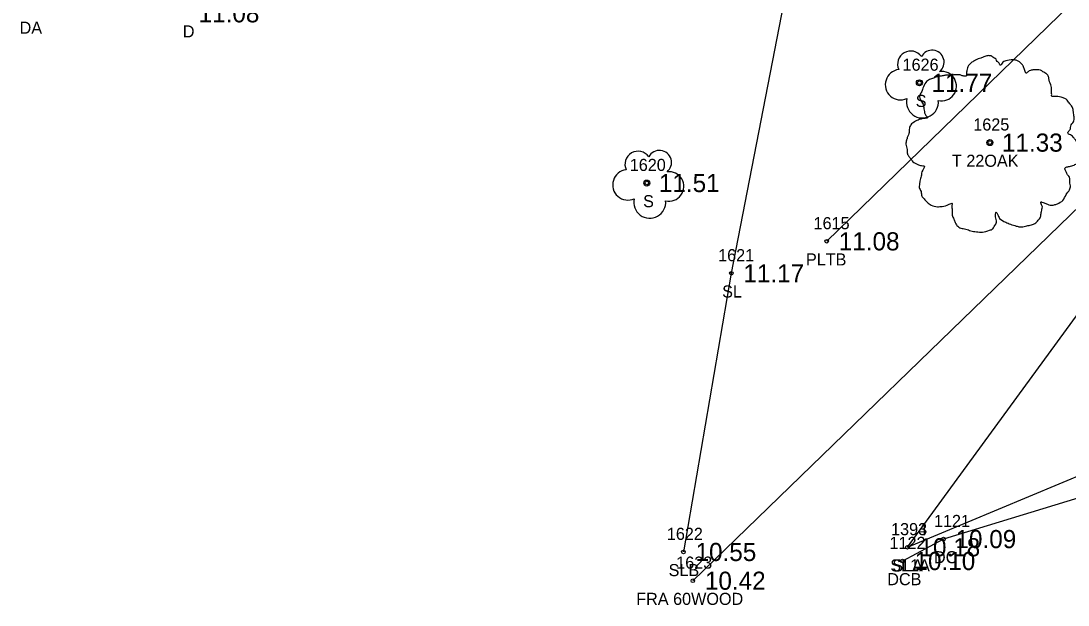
# Model space of a CAD drawing. Extents: x 2608598 to 2610682, y 641451 to 643526.
# Drawn here: x 2608763.2 to 2608849.7, y 643229.9 to 643278.2 of the extents above; entities that cross this region are included whole.
import ezdxf

# ---------------------------------------------------------------- set-up
doc = ezdxf.new("R2010")
doc.units = 0
for name, color, linetype in [('RD_EX_BldgApp', 7, 'Continuous'), ('RD_EX_BldgApp_txCode', 7, 'Continuous'), ('RD_EX_Conc', 7, 'Continuous'), ('RD_EX_Conc_txCode', 7, 'Continuous'), ('RD_EX_Driveway_txCode', 7, 'Continuous'), ('RD_EX_Fence_Other', 7, 'Continuous'), ('RD_EX_Fence_Other_txCode', 7, 'Continuous'), ('RD_EX_TX_BldgApp_ELEV', 7, 'Continuous'), ('RD_EX_TX_Conc_ELEV', 7, 'Continuous'), ('RD_EX_TX_Driveway_ELEV', 7, 'Continuous'), ('RD_EX_TX_Fence_Other_ELEV', 7, 'Continuous'), ('RD_EX_TX_VEG_ELEV', 7, 'Continuous'), ('RD_EX_VEG', 7, 'Continuous'), ('RD_EX_VEG_txCode', 7, 'Continuous'), ('RD_SMD_Locator', 7, 'Continuous')]:
    doc.layers.add(name, color=color, linetype=linetype)

msp = doc.modelspace()

# ---------------------------------------------------------------- linework, layer by layer
at = {"layer": 'RD_EX_BldgApp'}
msp.add_lwpolyline([(2608782.007, 643313.14), (2608787.031, 643319.174), (2608796.295, 643327.605), (2608820.69, 643304.856), (2608835.733, 643299.436), (2608852.861, 643282.476), (2608829.792, 643260.004)], dxfattribs=at)
at = {"layer": 'RD_EX_Conc'}
msp.add_lwpolyline([(2608912.686, 643245.238), (2608903.736, 643237.982), (2608894.738, 643232.568), (2608890.456, 643232.684), (2608881.775, 643234.372), (2608873.256, 643237.035), (2608863.219, 643239.545), (2608853.257, 643239.593), (2608839.436, 643235.371), (2608836.049, 643233.556)], dxfattribs=at)
at = {"layer": 'RD_EX_Fence_Other'}
msp.add_line((2608818.727, 643231.925), (2608860.712, 643272.674), dxfattribs=at)
at = {"layer": 'RD_EX_VEG'}
msp.add_line((2608836.459, 643234.694), (2608866.889, 643276.419), dxfattribs=at)
for points in [[(2608827.925, 643288.473), (2608821.906, 643257.356), (2608817.953, 643234.305)], [(2608836.459, 643234.694), (2608851.513, 643240.999), (2608863.902, 643241.231), (2608890.306, 643237.148), (2608905.295, 643250.492), (2608879.955, 643271.747), (2608872.023, 643277.245), (2608866.889, 643276.419)]]:
    msp.add_lwpolyline(points, dxfattribs=at)
for centre, radius in [((2608837.455, 643273.118), 0.25), ((2608843.276, 643268.17), 0.25), ((2608843.264, 643268.151), 0.0001), ((2608814.925, 643264.826), 0.25)]:
    msp.add_circle(centre, radius, dxfattribs=at)
for centre, radius, start, end in [((2608836.734, 643274.665), 1.084, 34.97629, 204.75602), ((2608838.501, 643274.82), 0.995, 308.76261, 152.04674), ((2608835.892, 643272.962), 1.257, 96.45179, 294.73401), ((2608839.295, 643272.839), 1.218, 256.56668, 98.10463), ((2608837.701, 643271.522), 1.318, 166.88266, 5.75893), ((2608814.204, 643266.373), 1.084, 34.97629, 204.75602), ((2608815.97, 643266.528), 0.995, 308.76261, 152.04674), ((2608813.361, 643264.67), 1.257, 96.45179, 294.73401), ((2608816.765, 643264.546), 1.218, 256.56668, 98.10463), ((2608815.171, 643263.229), 1.318, 166.88266, 5.75893)]:
    msp.add_arc(centre, radius, start, end, dxfattribs=at)
for points in [[(2608843.408, 643275.337), (2608843.108, 643275.362), (2608842.783, 643275.262), (2608842.534, 643275.162), (2608842.309, 643275.087), (2608842.084, 643274.987), (2608841.784, 643274.813), (2608841.559, 643274.613), (2608841.434, 643274.363), (2608841.384, 643274.138), (2608841.334, 643273.863), (2608841.334, 643273.688), (2608841.209, 643273.663), (2608841.059, 643273.688), (2608840.809, 643273.763), (2608840.559, 643273.763), (2608840.309, 643273.763), (2608839.96, 643273.738), (2608839.61, 643273.738), (2608839.335, 643273.688), (2608839.01, 643273.638), (2608838.635, 643273.513), (2608838.285, 643273.388), (2608837.986, 643273.138), (2608837.736, 643272.663), (2608837.611, 643272.314), (2608837.461, 643272.064), (2608837.611, 643271.614), (2608837.786, 643271.264), (2608837.811, 643271.064), (2608837.886, 643270.639), (2608837.986, 643270.414), (2608838.11, 643270.214), (2608838.036, 643270.19), (2608837.661, 643270.14), (2608837.361, 643270.04), (2608836.936, 643269.815), (2608836.711, 643269.59), (2608836.611, 643269.265), (2608836.586, 643268.915), (2608836.486, 643268.715), (2608836.411, 643268.44), (2608836.386, 643268.365), (2608836.336, 643268.04), (2608836.436, 643267.591), (2608836.461, 643267.241), (2608836.586, 643267.016), (2608836.736, 643266.841), (2608836.911, 643266.591), (2608837.311, 643266.366), (2608837.636, 643266.266), (2608837.836, 643266.241), (2608837.661, 643265.741), (2608837.611, 643265.392), (2608837.486, 643264.992), (2608837.486, 643264.917), (2608837.436, 643264.442), (2608837.586, 643264.117), (2608837.661, 643263.742), (2608837.836, 643263.517), (2608838.11, 643263.218), (2608838.435, 643262.993), (2608838.935, 643262.868), (2608839.335, 643262.893), (2608839.91, 643263.068), (2608840.16, 643263.143), (2608840.135, 643262.968), (2608840.16, 643262.593), (2608840.16, 643262.168), (2608840.309, 643261.843), (2608840.409, 643261.568), (2608840.559, 643261.318), (2608840.884, 643261.094), (2608841.284, 643261.019), (2608841.709, 643260.869), (2608842.159, 643260.794), (2608842.658, 643260.769), (2608843.258, 643260.919), (2608843.533, 643261.044), (2608843.633, 643261.218), (2608843.833, 643261.593), (2608843.783, 643261.818), (2608843.808, 643262.418), (2608843.908, 643262.243), (2608844.083, 643261.893), (2608844.583, 643261.593), (2608844.982, 643261.418), (2608845.457, 643261.268), (2608845.757, 643261.193), (2608846.232, 643261.268), (2608846.607, 643261.343), (2608846.982, 643261.468), (2608847.281, 643261.743), (2608847.456, 643262.018), (2608847.506, 643262.293), (2608847.581, 643262.668), (2608847.631, 643262.843)], [(2608847.631, 643262.843), (2608847.556, 643263.018), (2608847.506, 643263.268), (2608847.581, 643263.243), (2608847.756, 643263.193), (2608848.031, 643263.068), (2608848.256, 643262.993), (2608848.581, 643263.018), (2608848.856, 643263.118), (2608849.306, 643263.393), (2608849.58, 643263.867), (2608849.855, 643264.267), (2608849.93, 643264.592), (2608849.88, 643264.817), (2608849.855, 643265.317), (2608849.655, 643265.567), (2608849.605, 643265.691), (2608849.505, 643266.091), (2608849.58, 643266.141), (2608849.855, 643266.191), (2608850.23, 643266.316), (2608850.505, 643266.441), (2608850.73, 643266.616), (2608850.805, 643266.841), (2608850.78, 643267.241), (2608850.83, 643267.641), (2608850.755, 643267.791), (2608850.655, 643267.94), (2608850.58, 643268.14), (2608850.43, 643268.29), (2608850.33, 643268.44), (2608850.23, 643268.54), (2608850.105, 643268.69), (2608849.93, 643268.815), (2608849.78, 643268.865), (2608849.73, 643269.015), (2608849.88, 643269.215), (2608849.93, 643269.315), (2608849.955, 643269.54), (2608850.18, 643269.89), (2608850.23, 643270.289), (2608850.18, 643270.714), (2608850.13, 643270.989), (2608849.98, 643271.264), (2608849.78, 643271.514), (2608849.655, 643271.689), (2608849.48, 643271.814), (2608849.156, 643271.939), (2608848.906, 643271.989), (2608848.556, 643271.989), (2608848.356, 643272.039), (2608848.381, 643272.089), (2608848.381, 643272.239), (2608848.381, 643272.514), (2608848.306, 643272.963), (2608848.156, 643273.463), (2608848.156, 643273.488), (2608848.056, 643273.738), (2608847.831, 643273.938), (2608847.656, 643274.038), (2608847.456, 643274.163), (2608847.206, 643274.188), (2608846.907, 643274.188), (2608846.632, 643274.138), (2608846.432, 643274.038), (2608846.257, 643273.913), (2608846.182, 643274.063), (2608846.082, 643274.363), (2608846.032, 643274.513), (2608845.882, 643274.688), (2608845.657, 643274.887), (2608845.207, 643275.012), (2608844.583, 643274.937), (2608844.283, 643274.738), (2608844.133, 643274.563), (2608844.083, 643274.688), (2608843.883, 643274.887), (2608843.783, 643275.062), (2608843.608, 643275.187), (2608843.458, 643275.287), (2608843.358, 643275.337)]]:
    msp.add_spline(points, degree=3, dxfattribs=at)
at = {"layer": 'RD_SMD_Locator'}
for centre in [(2608837.455, 643273.118), (2608843.276, 643268.17), (2608814.925, 643264.826), (2608829.792, 643260.004), (2608821.906, 643257.356), (2608839.436, 643235.371), (2608836.459, 643234.694), (2608836.459, 643234.694), (2608817.953, 643234.305), (2608836.049, 643233.556), (2608818.727, 643231.925)]:
    msp.add_circle(centre, 0.15, dxfattribs=at)

# ---------------------------------------------------------------- texts
at = {"layer": 'RD_EX_BldgApp_txCode'}
for s, p in [('1615', (2608828.706, 643261.004)), ('PLTB', (2608828.076, 643258.004))]:
    msp.add_text(s, height=1, dxfattribs=at).set_placement(p)
at = {"layer": 'RD_EX_Conc_txCode'}
for s, p in [('1121', (2608838.656, 643236.371)), ('1122', (2608834.986, 643234.556)), ('DC', (2608838.656, 643233.371)), ('DCB', (2608834.797, 643231.556))]:
    msp.add_text(s, height=1, dxfattribs=at).set_placement(p)
at = {"layer": 'RD_EX_Driveway_txCode'}
for s, p in [('DA', (2608763.09, 643277.174)), ('D', (2608776.579, 643276.867))]:
    msp.add_text(s, height=1, dxfattribs=at).set_placement(p)
at = {"layer": 'RD_EX_Fence_Other_txCode'}
for s, p in [('1623', (2608817.357, 643232.925)), ('FRA 60WOOD', (2608814.05, 643229.925))]:
    msp.add_text(s, height=1, dxfattribs=at).set_placement(p)
at = {"layer": 'RD_EX_TX_BldgApp_ELEV'}
msp.add_text('11.08', height=1.5, dxfattribs=at).set_placement((2608830.792, 643259.254))
at = {"layer": 'RD_EX_TX_Conc_ELEV'}
for s, p in [('10.09', (2608840.436, 643234.621)), ('10.10', (2608837.049, 643232.806))]:
    msp.add_text(s, height=1.5, dxfattribs=at).set_placement(p)
at = {"layer": 'RD_EX_TX_Driveway_ELEV'}
msp.add_text('11.08', height=1.5, dxfattribs=at).set_placement((2608777.886, 643278.117))
at = {"layer": 'RD_EX_TX_Fence_Other_ELEV'}
msp.add_text('10.42', height=1.5, dxfattribs=at).set_placement((2608819.727, 643231.175))
at = {"layer": 'RD_EX_TX_VEG_ELEV'}
for s, p in [('11.77', (2608838.455, 643272.368)), ('11.33', (2608844.276, 643267.42)), ('11.51', (2608815.925, 643264.076)), ('11.17', (2608822.906, 643256.606)), ('10.18', (2608837.459, 643233.944)), ('10.18', (2608837.459, 643233.944)), ('10.55', (2608818.953, 643233.555))]:
    msp.add_text(s, height=1.5, dxfattribs=at).set_placement(p)
at = {"layer": 'RD_EX_VEG_txCode'}
for s, p in [('1626', (2608836.062, 643274.118)), ('S', (2608837.148, 643271.118)), ('1625', (2608841.906, 643269.17)), ('1620', (2608813.516, 643265.826)), ('T 22OAK', (2608840.142, 643266.17)), ('S', (2608814.618, 643262.826)), ('1621', (2608820.82, 643258.356)), ('SL', (2608821.15, 643255.356)), ('1622', (2608816.583, 643235.305)), ('1393', (2608835.112, 643235.694)), ('1394', (2608835.112, 643235.694)), ('SL1A', (2608835.049, 643232.694)), ('SLA', (2608835.215, 643232.694)), ('SLB', (2608816.725, 643232.305))]:
    msp.add_text(s, height=1, dxfattribs=at).set_placement(p)

doc.saveas('drawing.dxf')
